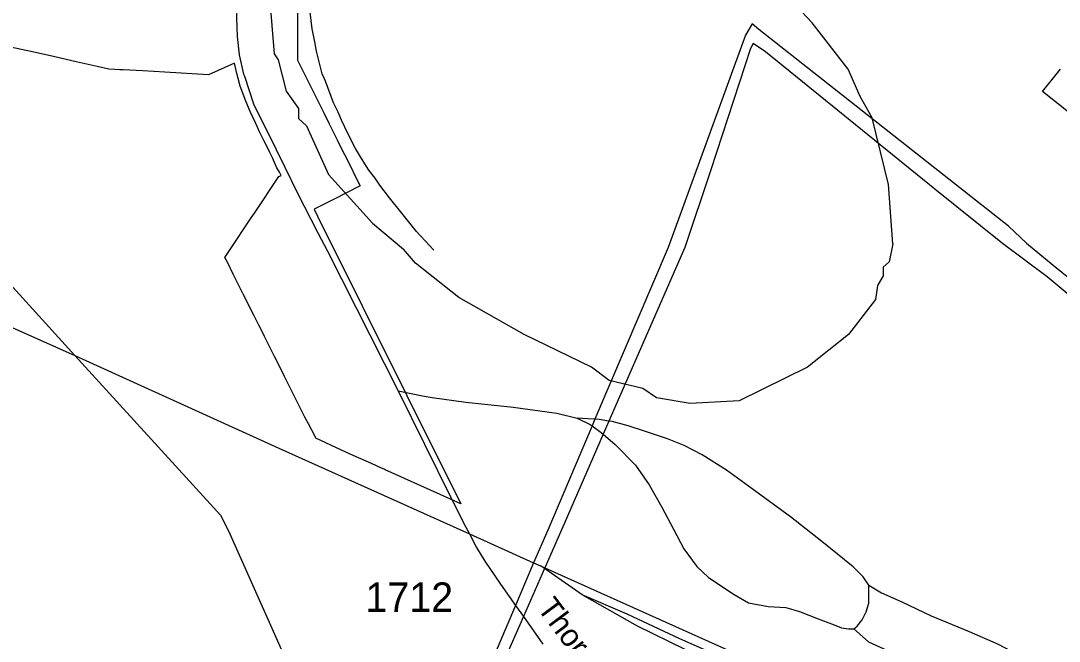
# Model space of a CAD drawing. Extents: x 2260773 to 2342389, y 552869 to 618546.
# Drawn here: x 2322066 to 2326468, y 591578 to 594211 of the extents above; entities that cross this region are included whole.
import ezdxf

# ---------------------------------------------------------------- set-up
doc = ezdxf.new("R2010")
doc.units = 0
for name, color, linetype in [('Exist Boundary Political City Limit New', 7, 'Continuous'), ('Exist Hydrographic Misc Water Feature', 7, 'Continuous'), ('Exist Hydrographic Pond Under 1500 Sq Ft', 7, 'Continuous'), ('Exist Railroad Mainline', 7, 'Continuous'), ('Exist Railroad Siding', 7, 'Continuous'), ('Exist Road Non-System Type 51', 7, 'Continuous'), ('Exist Road Secondary Type 51 Attributed', 7, 'Continuous'), ('Exist Road Secondary Type 51 Label', 7, 'Continuous'), ('Exist Road Secondary Type 51 Number Label', 7, 'Continuous'), ('Exist Utilities Electrical Transmission Line', 7, 'Continuous'), ('Map Preparation Boundary City Limit Buffer Line', 7, 'Continuous')]:
    doc.layers.add(name, color=color, linetype=linetype)

msp = doc.modelspace()

# ---------------------------------------------------------------- linework, layer by layer
at = {"layer": 'Exist Boundary Political City Limit New'}
for points in [[(2323238.8, 594261.9), (2323238.8, 594043.3), (2323282.2, 593955.8), (2323327.5, 593865.3), (2323351.5, 593817), (2323371.2, 593777), (2323406.5, 593706.2), (2323416, 593687.3), (2323460, 593599), (2323488, 593542.6), (2323504, 593510.3), (2323392, 593453.2), (2323308.8, 593410.8), (2323323.2, 593381.1), (2323702.8, 592621.2), (2323931.2, 592160.6), (2323843.2, 592201.3), (2323609.8, 592306.1), (2323606, 592307.8), (2323595.5, 592312.6), (2323552, 592332), (2323475.2, 592366.7), (2323425.8, 592389), (2323316.8, 592440.2), (2323315, 592443.3), (2323313.2, 592446.9), (2323284.8, 592500.2), (2323270, 592528.8), (2323247.5, 592573.9), (2323226.5, 592616), (2323183.5, 592702), (2323174.8, 592719.2), (2323140, 592788.8), (2323130, 592809), (2323114.2, 592840.6), (2323104.5, 592860.2), (2323098.5, 592871.9), (2323097, 592874.8), (2323075, 592919.1), (2323053.5, 592962.2), (2323010.5, 593048.2), (2322966.5, 593136.2), (2322941.5, 593186), (2322931, 593207), (2322950, 593235.6), (2323042.8, 593374.8), (2323056.2, 593395.1), (2323159.8, 593550.8), (2323169.2, 593554.8), (2323161.8, 593567.8), (2323151.8, 593587.2), (2323141.5, 593610.1), (2323132.5, 593629.1), (2323121, 593652.4), (2323109.5, 593675.7), (2323095.8, 593702.4), (2323077, 593740), (2323061.5, 593774.6), (2323051, 593798.4), (2323038, 593826.3), (2323026.5, 593853.1), (2323016.5, 593877.2), (2323006.5, 593903.3)], [(2323006.5, 593903.3), (2322996, 593933.6), (2322987, 593966.4), (2322981.8, 593987.8), (2322975.8, 594012), (2322971.2, 594031.4), (2322862, 593981.1), (2322675.8, 593992.4), (2322583.2, 593997.9), (2322500, 594002.4), (2322485.2, 594003.3), (2322464.8, 594004.6), (2322439, 594006.1), (2322388.8, 594017.4), (2322300.8, 594037.1), (2322209.8, 594057.4), (2322115, 594078.7), (2322022.2, 594099.4)], [(2326507, 593822.4), (2326396.8, 593910.8), (2326408, 593924.8), (2326474, 594005.8)]]:
    msp.add_lwpolyline(points, dxfattribs=at)
at = {"layer": 'Exist Hydrographic Misc Water Feature'}
msp.add_lwpolyline([(2323816.9, 593238.2), (2323743.7, 593317.4), (2323681, 593394.5), (2323628.5, 593460), (2323587.7, 593513.6), (2323567.6, 593543), (2323541.3, 593577), (2323510.6, 593626.6), (2323484.3, 593668.3), (2323451.9, 593731.9), (2323425.1, 593789.5), (2323410.7, 593823.3), (2323392, 593863), (2323357.2, 593954.6), (2323343, 593986.4), (2323332.4, 594030.6), (2323319.9, 594082.3), (2323311.7, 594122.1), (2323301, 594176), (2323292.2, 594247.9)], dxfattribs=at)
at = {"layer": 'Exist Hydrographic Pond Under 1500 Sq Ft'}
for points in [[(2323120.4, 594313.1), (2323140.4, 594071.1), (2323157.3, 594045.5), (2323191.3, 593912.3), (2323242.4, 593838.9), (2323243.4, 593796.3), (2323276.4, 593764.8), (2323370.3, 593558.6), (2323556.3, 593352.8), (2323688.3, 593242.1)], [(2325762.4, 593264.3), (2325744.4, 593516.7), (2325675.3, 593799.4), (2325624.4, 593889.2), (2325573.4, 594005.3), (2325421.4, 594202.6), (2325311.3, 594319.6)], [(2325762.4, 593264.3), (2325746.5, 593188.7), (2325721.4, 593164.7), (2325721.4, 593128.6), (2325697.4, 593088.2), (2325689.5, 593028.8), (2325574.4, 592879.8), (2325401.4, 592741.5), (2325111.4, 592598.5), (2324903.5, 592586.8), (2324761.4, 592610.6), (2324702.3, 592650.9), (2324560.4, 592684.6), (2324485.4, 592740.6), (2324200.4, 592880), (2323923.3, 593036.2), (2323739.4, 593183), (2323688.3, 593242.1)]]:
    msp.add_lwpolyline(points, dxfattribs=at)
at = {"layer": 'Exist Railroad Mainline'}
for points in [[(2320987.1, 593363.2), (2320997, 593358.6), (2321318.7, 593211.1), (2321977.3, 592932.2), (2322295.2, 592790), (2322435.2, 592727.3), (2323160.3, 592397.3), (2323968.1, 592033.2)], [(2323968.1, 592033.2), (2324239.9, 591910.6), (2324269.1, 591897.5)], [(2324269.1, 591897.5), (2324287, 591889.5), (2326352, 590962.4)]]:
    msp.add_lwpolyline(points, dxfattribs=at)
at = {"layer": 'Exist Railroad Siding'}
for points in [[(2324446.3, 591775.4), (2324285.5, 591886.2), (2324269.1, 591897.5)], [(2326097.3, 591033.7), (2326006.9, 591078.7), (2325844.2, 591149), (2325581, 591270), (2324860.1, 591588.1), (2324637, 591693.5), (2324446.3, 591775.4)], [(2326097.3, 591033.7), (2325940.9, 591078), (2325838.7, 591110.9), (2325676.1, 591181), (2324882.6, 591542.4), (2324679.7, 591642), (2324446.3, 591775.4)]]:
    msp.add_lwpolyline(points, dxfattribs=at)
at = {"layer": 'Exist Road Non-System Type 51'}
for p, q in [((2323666, 592640), (2323721.1, 592629.3)), ((2323721.1, 592629.3), (2323768.2, 592620.1))]:
    msp.add_line(p, q, dxfattribs=at)
for points in [[(2323768.2, 592620.1), (2323809, 592612.1), (2323952.1, 592592.9), (2324152.8, 592572), (2324337.7, 592545.8), (2324424.3, 592525.2)], [(2324499.7, 592520), (2324469.4, 592522.2), (2324424.3, 592525.2)], [(2324424.3, 592525.2), (2324480.1, 592497.2), (2324487.7, 592491.7)], [(2324558.9, 592512.2), (2324518.3, 592518.7), (2324499.7, 592520)], [(2325660.3, 591816), (2325637.6, 591850.9), (2325594, 591894.5), (2325461.4, 592001), (2325328.8, 592105.8), (2325166.5, 592224.5), (2325057.4, 592304), (2324954.5, 592368.6), (2324877.7, 592408.7), (2324807.9, 592436.6), (2324713.7, 592468.1), (2324640.4, 592492.5), (2324572.4, 592510), (2324558.9, 592512.2)], [(2324487.7, 592491.7), (2324526.1, 592463.7), (2324534.6, 592456.4)], [(2324534.6, 592456.4), (2324585.4, 592412.6), (2324672.3, 592325.7), (2324729.4, 592241.1), (2324783.5, 592146.8), (2324832.4, 592054.3), (2324876, 591970.5), (2324931.8, 591895.4), (2324980.7, 591848.3), (2325089.9, 591776.4), (2325150.8, 591740.9), (2325234.5, 591725.2), (2325309.6, 591721.7)], [(2325597.5, 591630.9), (2325611.4, 591641.4), (2325632.4, 591669.3), (2325649.8, 591702.5), (2325660.3, 591739.2), (2325660.3, 591775.8), (2325660.3, 591816)], [(2325660.3, 591816), (2325715.2, 591783.7), (2325800.7, 591745.3), (2325924.6, 591685.9), (2326086.9, 591619.6), (2326209, 591565.4), (2326287.5, 591525.3)], [(2325309.6, 591721.7), (2325367.2, 591704.2), (2325445.7, 591672.8), (2325513.7, 591648.4), (2325545.1, 591634.4), (2325574.8, 591630.9), (2325597.5, 591630.9)], [(2325597.5, 591630.9), (2325659.4, 591575.9), (2325736.8, 591540.9), (2325819.1, 591495), (2325912.4, 591413.5), (2325975.2, 591387.4), (2326006.6, 591380.4)]]:
    msp.add_lwpolyline(points, dxfattribs=at)
at = {"layer": 'Exist Road Secondary Type 51 Attributed'}
for points in [[(2323039.8, 594779.4), (2323039.8, 594715.8), (2323036.6, 594660.4), (2323031.7, 594621.2), (2323012.1, 594518.4), (2322992.5, 594389.6), (2322982.8, 594296.6), (2322979.5, 594223.2), (2322983.6, 594144.4), (2322990.9, 594066.6), (2323010.5, 593985), (2323013.6, 593975.6), (2323052.9, 593857.8), (2323147.4, 593666.9), (2323185.1, 593589.5), (2323237.1, 593482.6), (2323325.1, 593311.3), (2323365.9, 593233), (2323666, 592640), (2323888.7, 592188.7), (2323897.3, 592171.2), (2323909.4, 592146.8), (2323946, 592075.2), (2323968.1, 592033.2)], [(2323968.1, 592033.2), (2323998.3, 591975.7), (2324033.2, 591918.1), (2324099.5, 591820.3), (2324163, 591730.4), (2324196.4, 591683), (2324279.3, 591565.4)]]:
    msp.add_lwpolyline(points, dxfattribs=at)
at = {"layer": 'Exist Utilities Electrical Transmission Line'}
for p, q in [((2324810.3, 593248.7), (2324499.7, 592520)), ((2324499.7, 592520), (2324487.7, 592491.7)), ((2324558.9, 592512.2), (2324534.6, 592456.4)), ((2324239.9, 591910.6), (2324163, 591730.4)), ((2324287, 591889.5), (2324285.5, 591886.2)), ((2324285.5, 591886.2), (2324196.4, 591683))]:
    msp.add_line(p, q, dxfattribs=at)
for points in [[(2326329.2, 593266.8), (2326252.4, 593339.9), (2325194.1, 594174.1), (2325165.8, 594198), (2325138.5, 594149.6), (2324810.3, 593248.5)], [(2330654.4, 593313.5), (2330431.7, 593191.3), (2330042.5, 592951.1), (2329641.5, 592701), (2329266.3, 592463), (2328871.1, 592216.8), (2328491.9, 591972.9), (2328076.7, 591726.6), (2327782.3, 591973.4), (2327457.5, 592249.7), (2327102.5, 592545.7), (2326753.5, 592843.9), (2326416.6, 593123.9), (2326227.5, 593265.7), (2326227.2, 593265.9), (2325941, 593496.5), (2325223.1, 594078.4), (2325170.8, 594113.9), (2325159.1, 594093.9), (2324990.8, 593578.3), (2324880.3, 593249.3), (2324558.9, 592512.2)], [(2321332, 593828.8), (2321906.1, 593217.4), (2321906.3, 593217.2), (2322295.2, 592790)], [(2326329.2, 593267), (2326442.1, 593174.2), (2326801.1, 592884.2), (2327150.1, 592584.2), (2327507.1, 592290.2), (2327829.8, 592009.7), (2328091.9, 591800.7), (2328449.4, 592024.5), (2328842.6, 592268.5), (2329229.8, 592504.6), (2329601, 592742.4), (2330006.1, 592990.6), (2330391.3, 593236.6), (2330542.4, 593312.4)], [(2322295.2, 592790), (2322911.6, 592112.8), (2322946.2, 592047.1), (2323618.1, 590537.3)], [(2324487.7, 592491.7), (2324299.4, 592049.8), (2324239.9, 591910.6)], [(2324534.6, 592456.4), (2324369.1, 592076.6), (2324287, 591889.5)], [(2324163, 591730.4), (2324007, 591365), (2323800.1, 590889)], [(2324196.4, 591683), (2324113.6, 591494.1), (2323846.7, 590851.6)]]:
    msp.add_lwpolyline(points, dxfattribs=at)
at = {"layer": 'Map Preparation Boundary City Limit Buffer Line'}
for points in [[(2323238.8, 594261.9), (2323238.8, 594043.3), (2323282.2, 593955.8), (2323327.5, 593865.3), (2323351.5, 593817), (2323371.2, 593777), (2323406.5, 593706.2), (2323416, 593687.3), (2323460, 593599), (2323488, 593542.6), (2323504, 593510.3), (2323392, 593453.2), (2323308.8, 593410.8), (2323323.2, 593381.1), (2323702.8, 592621.2), (2323931.2, 592160.6), (2323843.2, 592201.3), (2323609.8, 592306.1), (2323606, 592307.8), (2323595.5, 592312.6), (2323552, 592332), (2323475.2, 592366.7), (2323425.8, 592389), (2323316.8, 592440.2), (2323315, 592443.3), (2323313.2, 592446.9), (2323284.8, 592500.2), (2323270, 592528.8), (2323247.5, 592573.9), (2323226.5, 592616), (2323183.5, 592702), (2323174.8, 592719.2), (2323140, 592788.8), (2323130, 592809), (2323114.2, 592840.6), (2323104.5, 592860.2), (2323098.5, 592871.9), (2323097, 592874.8), (2323075, 592919.1), (2323053.5, 592962.2), (2323010.5, 593048.2), (2322966.5, 593136.2), (2322941.5, 593186), (2322931, 593207), (2322950, 593235.6), (2323042.8, 593374.8), (2323056.2, 593395.1), (2323159.8, 593550.8), (2323169.2, 593554.8), (2323161.8, 593567.8), (2323151.8, 593587.2), (2323141.5, 593610.1), (2323132.5, 593629.1), (2323121, 593652.4), (2323109.5, 593675.7), (2323095.8, 593702.4), (2323077, 593740), (2323061.5, 593774.6), (2323051, 593798.4), (2323038, 593826.3), (2323026.5, 593853.1), (2323016.5, 593877.2), (2323006.5, 593903.3)], [(2323006.5, 593903.3), (2322996, 593933.6), (2322987, 593966.4), (2322981.8, 593987.8), (2322975.8, 594012), (2322971.2, 594031.4), (2322862, 593981.1), (2322675.8, 593992.4), (2322583.2, 593997.9), (2322500, 594002.4), (2322485.2, 594003.3), (2322464.8, 594004.6), (2322439, 594006.1), (2322388.8, 594017.4), (2322300.8, 594037.1), (2322209.8, 594057.4), (2322115, 594078.7), (2322022.2, 594099.4)], [(2326507, 593822.4), (2326396.8, 593910.8), (2326408, 593924.8), (2326474, 594005.8)]]:
    msp.add_lwpolyline(points, dxfattribs=at)

# ---------------------------------------------------------------- texts
at = {"layer": 'Exist Road Secondary Type 51 Label'}
msp.add_text('Thoroughfare', height=95, rotation=306.8154, dxfattribs=at).set_placement((2324251.9, 591718.1))
at = {"layer": 'Exist Road Secondary Type 51 Number Label'}
msp.add_text('1712', height=125, dxfattribs=at).set_placement((2323526.7, 591702.7))

doc.saveas('drawing.dxf')
